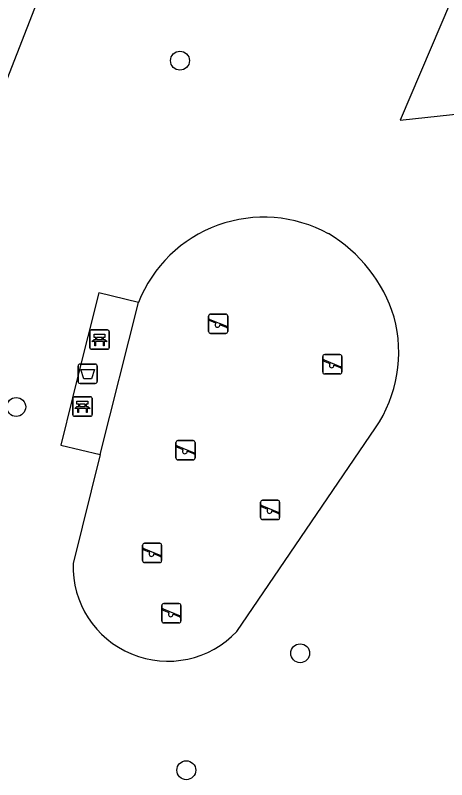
# Model space of a CAD drawing. Extents: x 159822 to 160765, y 380693 to 381634.
# Drawn here: x 160192.9 to 160215.24, y 381066.54 to 381106.09 of the extents above; entities that cross this region are included whole.
import ezdxf

# ---------------------------------------------------------------- set-up
doc = ezdxf.new("R2010")
doc.units = 0
for name, color, linetype in [('IMGEO_Afvalbak', 7, 'Continuous'), ('IMGEO_Bank', 7, 'Continuous'), ('IMGEO_Boom', 7, 'Continuous'), ('IMGEO_Groenvoorziening', 7, 'Continuous'), ('IMGEO_Speelvoorziening', 7, 'Continuous'), ('IMGEO_Voetpad_gesloten', 7, 'Continuous'), ('IMGEO_Voetpad_open', 7, 'Continuous')]:
    doc.layers.add(name, color=color, linetype=linetype)

msp = doc.modelspace()

# ---------------------------------------------------------------- linework, layer by layer
at = {"layer": 'IMGEO_Afvalbak'}
for p, q in [((160196.157, 381087.139), (160196.157, 381087.939)), ((160196.157, 381087.939), (160196.157, 381087.139)), ((160196.257, 381088.039), (160197.047, 381088.039)), ((160197.047, 381088.039), (160196.257, 381088.039)), ((160197.147, 381087.939), (160197.147, 381087.139)), ((160197.147, 381087.139), (160197.147, 381087.939)), ((160197.047, 381087.039), (160196.257, 381087.039)), ((160196.257, 381087.039), (160197.047, 381087.039))]:
    msp.add_line(p, q, dxfattribs=at)
msp.add_lwpolyline([(160196.3, 381087.753), (160197.004, 381087.753), (160196.855, 381087.283), (160196.449, 381087.283), (160196.3, 381087.753)], dxfattribs=at)
for centre, start, end in [((160196.257, 381087.939), 90, 180), ((160196.257, 381087.939), 90, 180), ((160197.047, 381087.939), 0, 90), ((160197.047, 381087.939), 360, 90), ((160196.257, 381087.139), 180, 270), ((160196.257, 381087.139), 180, 270), ((160197.047, 381087.139), 270, 0), ((160197.047, 381087.139), 270, 0)]:
    msp.add_arc(centre, 0.1, start, end, dxfattribs=at)
at = {"layer": 'IMGEO_Bank'}
for p, q in [((160196.765, 381088.881), (160196.765, 381089.722)), ((160196.765, 381089.722), (160196.765, 381088.881)), ((160196.84, 381089.806), (160197.681, 381089.806)), ((160197.681, 381089.806), (160196.84, 381089.806)), ((160197.765, 381089.731), (160197.765, 381088.89)), ((160197.765, 381088.89), (160197.765, 381089.731)), ((160197.462, 381089.204), (160197.069, 381089.204)), ((160197.074, 381089.312), (160197.074, 381089.418)), ((160197.118, 381089.418), (160197.118, 381089.312)), ((160197.406, 381089.424), (160197.124, 381089.424)), ((160197.124, 381089.306), (160197.406, 381089.306)), ((160197.412, 381089.312), (160197.412, 381089.418)), ((160197.456, 381089.418), (160197.456, 381089.312)), ((160197.69, 381088.806), (160196.849, 381088.806)), ((160196.849, 381088.806), (160197.69, 381088.806)), ((160195.883, 381085.421), (160195.883, 381086.262)), ((160195.883, 381086.262), (160195.883, 381085.421)), ((160195.958, 381086.346), (160196.799, 381086.346)), ((160196.799, 381086.346), (160195.958, 381086.346)), ((160196.524, 381085.964), (160196.242, 381085.964)), ((160196.883, 381086.271), (160196.883, 381085.43)), ((160196.883, 381085.43), (160196.883, 381086.271)), ((160196.58, 381085.744), (160196.187, 381085.744)), ((160196.192, 381085.852), (160196.192, 381085.958)), ((160196.236, 381085.958), (160196.236, 381085.852)), ((160196.242, 381085.846), (160196.524, 381085.846)), ((160196.53, 381085.852), (160196.53, 381085.958)), ((160196.574, 381085.958), (160196.574, 381085.852)), ((160196.808, 381085.346), (160195.967, 381085.346)), ((160195.967, 381085.346), (160196.808, 381085.346))]:
    msp.add_line(p, q, dxfattribs=at)
for points in [[(160197.068, 381089.424), (160196.982, 381089.424), (160196.982, 381089.585), (160197.545, 381089.585), (160197.545, 381089.424), (160197.462, 381089.424)], [(160197.012, 381089.204), (160196.87, 381089.204), (160196.982, 381089.306), (160197.068, 381089.306)], [(160197.062, 381089.197), (160197.062, 381088.99), (160197.019, 381088.99), (160197.019, 381089.197)], [(160197.462, 381089.306), (160197.545, 381089.306), (160197.657, 381089.204), (160197.518, 381089.204)], [(160197.512, 381089.197), (160197.512, 381088.99), (160197.468, 381088.99), (160197.468, 381089.197)], [(160196.186, 381085.964), (160196.1, 381085.964), (160196.1, 381086.125), (160196.663, 381086.125), (160196.663, 381085.964), (160196.58, 381085.964)], [(160196.13, 381085.744), (160195.988, 381085.744), (160196.1, 381085.846), (160196.186, 381085.846)], [(160196.18, 381085.737), (160196.18, 381085.53), (160196.137, 381085.53), (160196.137, 381085.737)], [(160196.58, 381085.846), (160196.663, 381085.846), (160196.775, 381085.744), (160196.636, 381085.744)], [(160196.63, 381085.737), (160196.63, 381085.53), (160196.586, 381085.53), (160196.586, 381085.737)]]:
    msp.add_lwpolyline(points, dxfattribs=at)
for centre, radius, start, end in [((160196.843, 381089.728), 0.0779, 92.4484, 184.2845), ((160196.843, 381089.728), 0.0779, 92.4484, 184.2845), ((160197.687, 381089.728), 0.0779, 2.4484, 94.2845), ((160197.687, 381089.728), 0.0779, 2.4484, 94.2845), ((160197.012, 381089.197), 0.00671, 2.8957, 87.1043), ((160197.069, 381089.197), 0.00671, 92.8957, 177.1043), ((160197.067, 381089.417), 0.00671, 2.8957, 87.1043), ((160197.067, 381089.313), 0.00671, 272.8957, 357.1043), ((160197.124, 381089.417), 0.00671, 92.8957, 177.1043), ((160197.124, 381089.313), 0.00671, 182.8957, 267.1043), ((160197.406, 381089.417), 0.00671, 2.8957, 87.1043), ((160197.406, 381089.313), 0.00671, 272.8957, 357.1043), ((160197.463, 381089.417), 0.00671, 92.8957, 177.1043), ((160197.463, 381089.313), 0.00671, 182.8957, 267.1043), ((160197.461, 381089.197), 0.00671, 2.8957, 87.1043), ((160197.518, 381089.197), 0.00671, 92.8957, 177.1043), ((160196.843, 381088.884), 0.0779, 182.4484, 274.2845), ((160196.843, 381088.884), 0.0779, 182.4484, 274.2845), ((160197.687, 381088.884), 0.0779, 272.4484, 4.2845), ((160197.687, 381088.884), 0.0779, 272.4484, 4.2845), ((160195.961, 381086.268), 0.0779, 92.4484, 184.2845), ((160195.961, 381086.268), 0.0779, 92.4484, 184.2845), ((160196.185, 381085.957), 0.00671, 2.8957, 87.1043), ((160196.242, 381085.957), 0.00671, 92.8957, 177.1043), ((160196.524, 381085.957), 0.00671, 2.8957, 87.1043), ((160196.581, 381085.957), 0.00671, 92.8957, 177.1043), ((160196.805, 381086.268), 0.0779, 2.4484, 94.2845), ((160196.805, 381086.268), 0.0779, 2.4484, 94.2845), ((160196.13, 381085.737), 0.00671, 2.8957, 87.1043), ((160196.187, 381085.737), 0.00671, 92.8957, 177.1043), ((160196.185, 381085.853), 0.00671, 272.8957, 357.1043), ((160196.242, 381085.853), 0.00671, 182.8957, 267.1043), ((160196.524, 381085.853), 0.00671, 272.8957, 357.1043), ((160196.581, 381085.853), 0.00671, 182.8957, 267.1043), ((160196.579, 381085.737), 0.00671, 2.8957, 87.1043), ((160196.636, 381085.737), 0.00671, 92.8957, 177.1043), ((160195.961, 381085.424), 0.0779, 182.4484, 274.2845), ((160195.961, 381085.424), 0.0779, 182.4484, 274.2845), ((160196.805, 381085.424), 0.0779, 272.4484, 4.2845), ((160196.805, 381085.424), 0.0779, 272.4484, 4.2845)]:
    msp.add_arc(centre, radius, start, end, dxfattribs=at)
at = {"layer": 'IMGEO_Boom'}
for centre in [(160201.432, 381103.739), (160192.954, 381085.823), (160207.656, 381073.08), (160201.76, 381067.028)]:
    msp.add_circle(centre, 0.489, dxfattribs=at)
at = {"layer": 'IMGEO_Groenvoorziening'}
for points in [[(160216.496, 381109.253), (160212.833, 381100.654), (160226.385, 381102.121)], [(160204.377, 381074.205), (160211.557, 381084.736)], [(160197.292, 381083.361), (160195.895, 381077.726)]]:
    msp.add_lwpolyline(points, dxfattribs=at)
for centre, radius, start, end in [((160205.774, 381088.653), 6.988, 61.4007, 158.3644), ((160205.202, 381088.207), 7.659, 17.2021, 59.2447), ((160205.77, 381088.655), 6.989, 325.8907, 15.0681), ((160200.808, 381077.585), 4.915, 178.3529, 316.559)]:
    msp.add_arc(centre, radius, start, end, dxfattribs=at)
at = {"layer": 'IMGEO_Speelvoorziening'}
for p, q in [((160202.914, 381089.725), (160202.914, 381090.525)), ((160202.914, 381090.525), (160202.914, 381089.725)), ((160202.983, 381090.35), (160203.859, 381089.997)), ((160203.014, 381090.625), (160203.804, 381090.625)), ((160203.804, 381090.625), (160203.014, 381090.625)), ((160203.904, 381090.525), (160203.904, 381089.725)), ((160203.904, 381089.725), (160203.904, 381090.525)), ((160203.297, 381090.153), (160202.958, 381090.29)), ((160203.835, 381089.937), (160203.495, 381090.074)), ((160203.804, 381089.625), (160203.014, 381089.625)), ((160203.014, 381089.625), (160203.804, 381089.625)), ((160208.824, 381087.633), (160208.824, 381088.433)), ((160208.824, 381088.433), (160208.824, 381087.633)), ((160208.924, 381088.533), (160209.714, 381088.533)), ((160209.714, 381088.533), (160208.924, 381088.533)), ((160209.814, 381088.433), (160209.814, 381087.633)), ((160209.814, 381087.633), (160209.814, 381088.433)), ((160209.207, 381088.061), (160208.868, 381088.198)), ((160208.893, 381088.258), (160209.769, 381087.905)), ((160209.745, 381087.845), (160209.405, 381087.982)), ((160209.714, 381087.533), (160208.924, 381087.533)), ((160208.924, 381087.533), (160209.714, 381087.533)), ((160201.221, 381083.185), (160201.221, 381083.985)), ((160201.221, 381083.985), (160201.221, 381083.185)), ((160201.321, 381084.085), (160202.111, 381084.085)), ((160202.111, 381084.085), (160201.321, 381084.085)), ((160202.211, 381083.985), (160202.211, 381083.185)), ((160202.211, 381083.185), (160202.211, 381083.985)), ((160201.604, 381083.613), (160201.265, 381083.75)), ((160201.29, 381083.81), (160202.166, 381083.457)), ((160202.142, 381083.397), (160201.802, 381083.534)), ((160202.111, 381083.085), (160201.321, 381083.085)), ((160201.321, 381083.085), (160202.111, 381083.085)), ((160205.603, 381080.097), (160205.603, 381080.897)), ((160205.603, 381080.897), (160205.603, 381080.097)), ((160205.703, 381080.997), (160206.493, 381080.997)), ((160206.493, 381080.997), (160205.703, 381080.997)), ((160206.593, 381080.897), (160206.593, 381080.097)), ((160206.593, 381080.097), (160206.593, 381080.897)), ((160205.986, 381080.525), (160205.647, 381080.662)), ((160205.672, 381080.722), (160206.548, 381080.369)), ((160206.524, 381080.309), (160206.184, 381080.446)), ((160206.493, 381079.997), (160205.703, 381079.997)), ((160205.703, 381079.997), (160206.493, 381079.997)), ((160199.494, 381077.872), (160199.494, 381078.672)), ((160199.494, 381078.672), (160199.494, 381077.872)), ((160199.563, 381078.497), (160200.439, 381078.144)), ((160199.594, 381078.772), (160200.384, 381078.772)), ((160200.384, 381078.772), (160199.594, 381078.772)), ((160200.484, 381078.672), (160200.484, 381077.872)), ((160200.484, 381077.872), (160200.484, 381078.672)), ((160199.877, 381078.3), (160199.538, 381078.437)), ((160200.415, 381078.084), (160200.075, 381078.221)), ((160200.384, 381077.772), (160199.594, 381077.772)), ((160199.594, 381077.772), (160200.384, 381077.772)), ((160200.49, 381074.752), (160200.49, 381075.552)), ((160200.49, 381075.552), (160200.49, 381074.752)), ((160200.873, 381075.18), (160200.534, 381075.317)), ((160200.559, 381075.377), (160201.435, 381075.024)), ((160200.59, 381075.652), (160201.38, 381075.652)), ((160201.38, 381075.652), (160200.59, 381075.652)), ((160201.48, 381075.552), (160201.48, 381074.752)), ((160201.48, 381074.752), (160201.48, 381075.552)), ((160201.411, 381074.964), (160201.071, 381075.101)), ((160201.38, 381074.652), (160200.59, 381074.652)), ((160200.59, 381074.652), (160201.38, 381074.652))]:
    msp.add_line(p, q, dxfattribs=at)
for centre, radius, start, end in [((160203.014, 381090.525), 0.1, 90, 180), ((160203.014, 381090.525), 0.1, 90, 180), ((160202.971, 381090.32), 0.0327, 68.078, 248.078), ((160203.804, 381090.525), 0.1, 0, 90), ((160203.804, 381090.525), 0.1, 360, 90), ((160203.376, 381090.063), 0.12, 130.9928, 5.1632), ((160203.847, 381089.967), 0.0327, 248.078, 68.078), ((160203.014, 381089.725), 0.1, 180, 270), ((160203.014, 381089.725), 0.1, 180, 270), ((160203.804, 381089.725), 0.1, 270, 0), ((160203.804, 381089.725), 0.1, 270, 0), ((160208.924, 381088.433), 0.1, 90, 180), ((160208.924, 381088.433), 0.1, 90, 180), ((160209.714, 381088.433), 0.1, 0, 90), ((160209.714, 381088.433), 0.1, 360, 90), ((160208.881, 381088.228), 0.0327, 68.078, 248.078), ((160209.286, 381087.971), 0.12, 130.9928, 5.1632), ((160208.924, 381087.633), 0.1, 180, 270), ((160208.924, 381087.633), 0.1, 180, 270), ((160209.714, 381087.633), 0.1, 270, 0), ((160209.714, 381087.633), 0.1, 270, 0), ((160209.757, 381087.875), 0.0327, 248.078, 68.078), ((160201.321, 381083.985), 0.1, 90, 180), ((160201.321, 381083.985), 0.1, 90, 180), ((160202.111, 381083.985), 0.1, 0, 90), ((160202.111, 381083.985), 0.1, 360, 90), ((160201.278, 381083.78), 0.0327, 68.078, 248.078), ((160201.683, 381083.523), 0.12, 130.9928, 5.1632), ((160202.154, 381083.427), 0.0327, 248.078, 68.078), ((160201.321, 381083.185), 0.1, 180, 270), ((160201.321, 381083.185), 0.1, 180, 270), ((160202.111, 381083.185), 0.1, 270, 0), ((160202.111, 381083.185), 0.1, 270, 0), ((160205.703, 381080.897), 0.1, 90, 180), ((160205.703, 381080.897), 0.1, 90, 180), ((160206.493, 381080.897), 0.1, 0, 90), ((160206.493, 381080.897), 0.1, 360, 90), ((160205.66, 381080.692), 0.0327, 68.078, 248.078), ((160206.065, 381080.435), 0.12, 130.9928, 5.1632), ((160205.703, 381080.097), 0.1, 180, 270), ((160205.703, 381080.097), 0.1, 180, 270), ((160206.493, 381080.097), 0.1, 270, 0), ((160206.493, 381080.097), 0.1, 270, 0), ((160206.536, 381080.339), 0.0327, 248.078, 68.078), ((160199.594, 381078.672), 0.1, 90, 180), ((160199.594, 381078.672), 0.1, 90, 180), ((160199.551, 381078.467), 0.0327, 68.078, 248.078), ((160200.384, 381078.672), 0.1, 0, 90), ((160200.384, 381078.672), 0.1, 360, 90), ((160199.956, 381078.21), 0.12, 130.9928, 5.1632), ((160200.427, 381078.114), 0.0327, 248.078, 68.078), ((160199.594, 381077.872), 0.1, 180, 270), ((160199.594, 381077.872), 0.1, 180, 270), ((160200.384, 381077.872), 0.1, 270, 0), ((160200.384, 381077.872), 0.1, 270, 0), ((160200.59, 381075.552), 0.1, 90, 180), ((160200.59, 381075.552), 0.1, 90, 180), ((160200.547, 381075.347), 0.0327, 68.078, 248.078), ((160201.38, 381075.552), 0.1, 0, 90), ((160201.38, 381075.552), 0.1, 360, 90), ((160200.952, 381075.09), 0.12, 130.9928, 5.1632), ((160201.423, 381074.994), 0.0327, 248.078, 68.078), ((160200.59, 381074.752), 0.1, 180, 270), ((160200.59, 381074.752), 0.1, 180, 270), ((160201.38, 381074.752), 0.1, 270, 0), ((160201.38, 381074.752), 0.1, 270, 0)]:
    msp.add_arc(centre, radius, start, end, dxfattribs=at)
at = {"layer": 'IMGEO_Voetpad_gesloten'}
msp.add_lwpolyline([(160188.634, 381092.953), (160194.799, 381108.739)], dxfattribs=at)
at = {"layer": 'IMGEO_Voetpad_open'}
for points in [[(160199.278, 381091.23), (160197.231, 381091.727), (160196.099, 381087.209), (160195.871, 381086.299), (160195.257, 381083.851), (160197.292, 381083.361)], [(160197.292, 381083.361), (160199.278, 381091.23)]]:
    msp.add_lwpolyline(points, dxfattribs=at)

doc.saveas('drawing.dxf')
